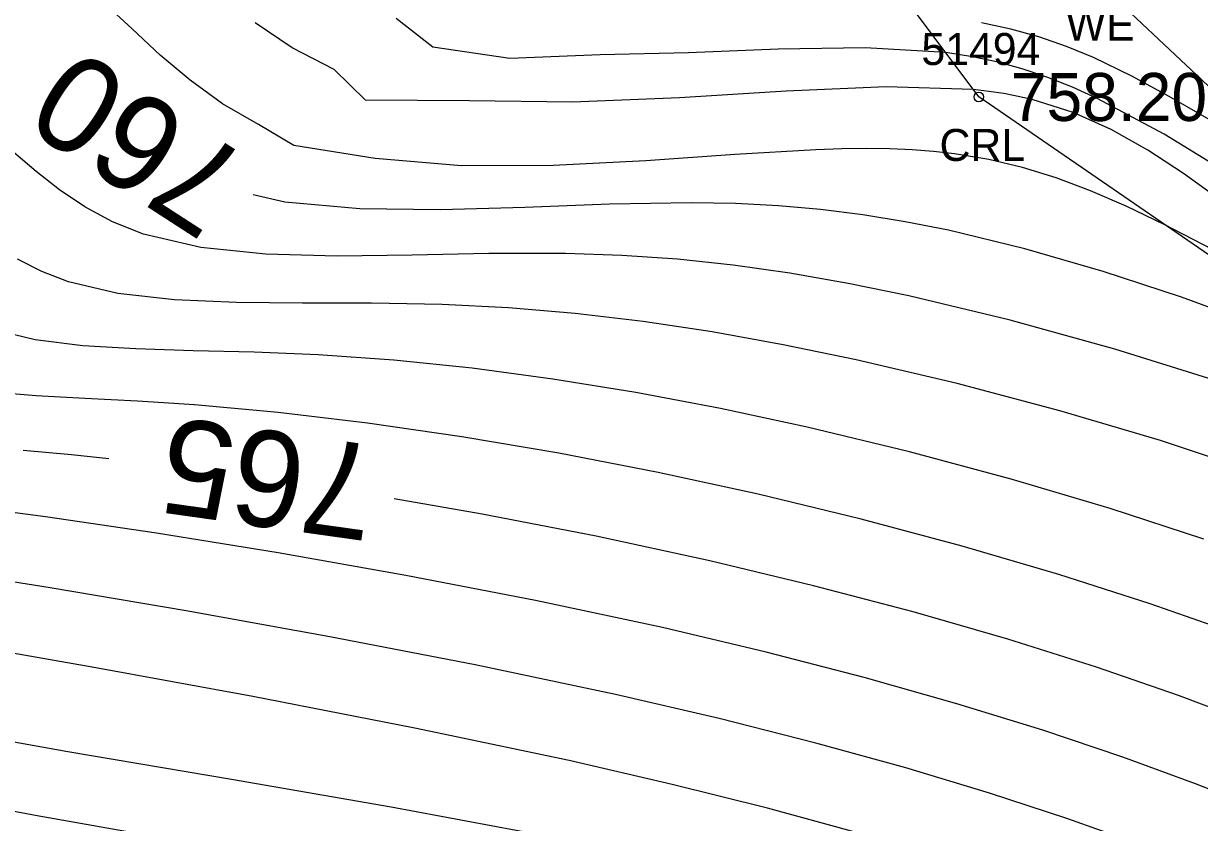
# Model space of a CAD drawing. Extents: x 1378535 to 1380697, y 997729 to 1000024.
# Drawn here: x 1380029.81 to 1380066.57, y 998733.56 to 998758.52 of the extents above; entities that cross this region are included whole.
import ezdxf

# ---------------------------------------------------------------- set-up
doc = ezdxf.new("R2010")
doc.units = 0
for name, color, linetype in [('RD_DTM_Major1', 7, 'Continuous'), ('RD_DTM_Major1_Lbl', 7, 'Continuous'), ('RD_DTM_Minor1', 7, 'Continuous'), ('RD_EX_H2O', 7, 'Continuous'), ('RD_EX_H2O_txCode', 7, 'Continuous'), ('RD_EX_TX_H2O_ELEV', 7, 'Continuous'), ('RD_SMD_Locator', 7, 'Continuous')]:
    doc.layers.add(name, color=color, linetype=linetype)

msp = doc.modelspace()

# ---------------------------------------------------------------- linework, layer by layer
at = {"layer": 'RD_DTM_Major1'}
for points in [[(1380068.388, 998749.101), (1380066.003, 998749.974), (1380063.554, 998750.779), (1380061.106, 998751.485), (1380058.722, 998752.062), (1380057.367, 998752.331), (1380056.04, 998752.547), (1380054.725, 998752.712), (1380053.405, 998752.828), (1380052.064, 998752.898), (1380050.685, 998752.924), (1380048.122, 998752.877), (1380045.48, 998752.777), (1380042.848, 998752.702), (1380040.318, 998752.73), (1380037.98, 998752.942), (1380036.993, 998753.169)], [(1380032.48, 998744.919), (1380031.31, 998745.047), (1380029.798, 998745.181)], [(1380068.231, 998736.653), (1380065.912, 998737.528), (1380063.349, 998738.409), (1380060.573, 998739.282), (1380057.612, 998740.136), (1380054.498, 998740.957), (1380051.26, 998741.734), (1380047.714, 998742.499), (1380044.145, 998743.191), (1380041.391, 998743.669)], [(1380035.119, 998732.895), (1380030.236, 998733.768), (1380025.55, 998734.638)]]:
    msp.add_lwpolyline(points, dxfattribs=at)
at = {"layer": 'RD_DTM_Minor1'}
for points in [[(1380067.27, 998751.309), (1380065.464, 998752.249), (1380064.277, 998752.815), (1380063.157, 998753.297), (1380062.082, 998753.7), (1380061.03, 998754.024), (1380059.979, 998754.275), (1380058.907, 998754.454), (1380058.256, 998754.527), (1380057.585, 998754.578), (1380056.887, 998754.608), (1380056.157, 998754.618), (1380055.388, 998754.608), (1380054.575, 998754.581), (1380052.046, 998754.429), (1380049.262, 998754.235), (1380046.365, 998754.089), (1380043.498, 998754.082), (1380040.802, 998754.303), (1380038.26, 998754.708), (1380037.153, 998755.367), (1380036.03, 998756.014), (1380035.018, 998756.75), (1380034.087, 998757.541), (1380033.204, 998758.354), (1380032.338, 998759.154)], [(1380067.565, 998753.777), (1380065.458, 998755.066), (1380063.372, 998756.18), (1380062.596, 998756.531), (1380061.828, 998756.837), (1380061.058, 998757.098), (1380060.275, 998757.314), (1380059.471, 998757.486), (1380058.634, 998757.615), (1380056.119, 998757.77), (1380053.4, 998757.725), (1380050.598, 998757.609), (1380047.835, 998757.551), (1380045.009, 998757.431), (1380042.608, 998757.782), (1380041.46, 998758.685)], [(1380067.193, 998753.03), (1380066.067, 998753.838), (1380064.95, 998754.57), (1380063.81, 998755.211), (1380062.615, 998755.742), (1380061.332, 998756.148), (1380061.045, 998756.216), (1380060.752, 998756.278), (1380060.451, 998756.334), (1380060.142, 998756.383), (1380059.824, 998756.425), (1380059.496, 998756.461), (1380056.774, 998756.544), (1380053.648, 998756.411), (1380050.314, 998756.205), (1380046.967, 998756.07), (1380043.75, 998756.107), (1380040.498, 998756.133), (1380039.517, 998757.092), (1380038.208, 998757.762), (1380037.048, 998758.549)], [(1380067.719, 998755.031), (1380065.617, 998756.244), (1380064.453, 998756.879), (1380063.252, 998757.462), (1380062.408, 998757.81), (1380061.549, 998758.106), (1380060.667, 998758.35), (1380059.751, 998758.542)], [(1380067.157, 998747.334), (1380063.919, 998748.344), (1380060.651, 998749.25), (1380057.485, 998750.013), (1380055.59, 998750.403), (1380053.766, 998750.723), (1380051.993, 998750.974), (1380050.248, 998751.158), (1380048.508, 998751.278), (1380046.753, 998751.337), (1380044.356, 998751.333), (1380041.954, 998751.285), (1380039.609, 998751.259), (1380037.387, 998751.316), (1380035.348, 998751.522), (1380033.557, 998751.94), (1380032.594, 998752.326), (1380031.729, 998752.797), (1380030.94, 998753.33), (1380030.207, 998753.904), (1380029.507, 998754.497)], [(1380068.337, 998744.498), (1380065.343, 998745.491), (1380062.197, 998746.425), (1380058.996, 998747.274), (1380055.84, 998748.015), (1380053.554, 998748.487), (1380051.337, 998748.885), (1380049.176, 998749.21), (1380047.057, 998749.461), (1380044.969, 998749.639), (1380042.9, 998749.743), (1380040.692, 998749.781), (1380038.533, 998749.785), (1380036.464, 998749.804), (1380034.527, 998749.888), (1380032.764, 998750.087), (1380031.216, 998750.45), (1380030.38, 998750.775), (1380029.625, 998751.165)], [(1380066.704, 998742.415), (1380063.777, 998743.368), (1380060.684, 998744.282), (1380057.5, 998745.136), (1380054.303, 998745.908), (1380051.597, 998746.49), (1380048.944, 998746.992), (1380046.354, 998747.414), (1380043.831, 998747.752), (1380041.386, 998748.005), (1380039.024, 998748.172), (1380037.02, 998748.251), (1380035.111, 998748.3), (1380033.318, 998748.356), (1380031.665, 998748.457), (1380030.175, 998748.642), (1380028.87, 998748.949)], [(1380067.654, 998739.469), (1380065.028, 998740.393), (1380062.174, 998741.307), (1380059.145, 998742.195), (1380055.994, 998743.038), (1380052.772, 998743.818), (1380049.648, 998744.496), (1380046.546, 998745.096), (1380043.506, 998745.611), (1380040.567, 998746.038), (1380037.77, 998746.371), (1380035.152, 998746.607), (1380033.378, 998746.718), (1380031.728, 998746.803), (1380030.211, 998746.888), (1380028.835, 998747.002)], [(1380067.531, 998734.34), (1380066.446, 998734.767), (1380064.166, 998735.602), (1380061.674, 998736.438), (1380058.978, 998737.269), (1380056.09, 998738.086), (1380053.02, 998738.881), (1380049.779, 998739.646), (1380045.813, 998740.492), (1380041.764, 998741.275), (1380037.77, 998741.98), (1380033.968, 998742.595), (1380030.494, 998743.107), (1380027.486, 998743.502)], [(1380064.652, 998732.889), (1380062.421, 998733.681), (1380060.002, 998734.472), (1380057.389, 998735.259), (1380054.574, 998736.039), (1380051.553, 998736.808), (1380048.317, 998737.561), (1380043.93, 998738.487), (1380039.389, 998739.362), (1380034.894, 998740.169), (1380030.645, 998740.887), (1380026.843, 998741.496)], [(1380055.805, 998733.253), (1380053.062, 998733.999), (1380050.087, 998734.745), (1380046.86, 998735.491), (1380042.039, 998736.507), (1380036.98, 998737.491), (1380031.959, 998738.411), (1380027.254, 998739.235)], [(1380045.995, 998733.159), (1380041.307, 998734.037), (1380036.31, 998734.896), (1380031.192, 998735.766), (1380026.138, 998736.673)]]:
    msp.add_lwpolyline(points, dxfattribs=at)
at = {"layer": 'RD_EX_H2O'}
for points in [[(1380077.687, 998746.386), (1380063.222, 998759.989), (1380055.551, 998765.988), (1380047.884, 998774.43), (1380047.297, 998774.724), (1380039.375, 998781.355), (1380008.706, 998800.487), (1379998.259, 998801.388), (1379975.291, 998801.511), (1379998.259, 998801.388), (1379975.291, 998801.511), (1379924.847, 998829.301), (1379911.985, 998838.17), (1379905.662, 998841.812), (1379901.08, 998848.931), (1379897.442, 998858.696), (1379895.563, 998859.46), (1379891.099, 998862.456), (1379885.945, 998867.363), (1379882.039, 998876.422), (1379877.103, 998894.846), (1379861.306, 998910.256), (1379835.533, 998927.591)], [(1380077.604, 998743.909), (1380059.669, 998756.229), (1380053.807, 998764.08), (1380045.171, 998773.375), (1380038.737, 998780.675), (1380035.211, 998782.466), (1380031.537, 998784.194), (1380022.182, 998791.396), (1380010.655, 998797.274), (1380008.292, 998799.11), (1379997.837, 998797.598), (1379973.42, 998798.736)]]:
    msp.add_lwpolyline(points, dxfattribs=at)
at = {"layer": 'RD_SMD_Locator'}
msp.add_circle((1380059.669, 998756.229), 0.15, dxfattribs=at)

# ---------------------------------------------------------------- texts
at = {"layer": 'RD_DTM_Major1_Lbl'}
for s, rotation, p in [('760', 147.1308, (1380037.023, 998754.207)), ('765', 172.0167, (1380040.99, 998745.309))]:
    msp.add_text(s, height=3, rotation=rotation, dxfattribs=at).set_placement(p)
at = {"layer": 'RD_EX_H2O_txCode'}
for s, p in [('WE', (1380062.383, 998757.989)), ('51494', (1380057.874, 998757.229)), ('CRL', (1380058.441, 998754.229))]:
    msp.add_text(s, height=1, dxfattribs=at).set_placement(p)
at = {"layer": 'RD_EX_TX_H2O_ELEV'}
msp.add_text('758.20', height=1.5, dxfattribs=at).set_placement((1380060.669, 998755.479))

doc.saveas('drawing.dxf')
